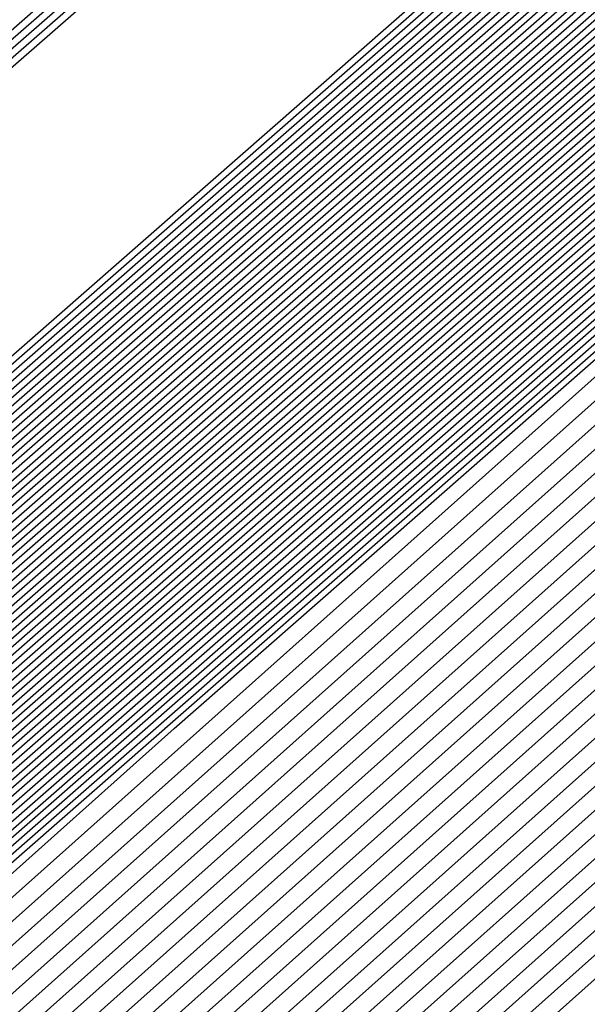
# Model space of a CAD drawing. Extents: x 3249832 to 3255657, y 13789405 to 13793316.
# Tile 881 of 1056: x 3253210.5927 to 3253210.6599, y 13791259.3617 to 13791259.4782. Entities that reach past the tile are written whole.
import ezdxf

# ---------------------------------------------------------------- set-up
doc = ezdxf.new("R2010")
doc.units = 0
doc.header["$LTSCALE"] = 100
doc.header["$MEASUREMENT"] = 0
for name, color, linetype in [('GRATIO_03231_CON', 1, 'CONTINUOUS'), ('GRATIO_0323_ICON', 1, 'CONTINUOUS'), ('TARGETS_EAST', 7, 'CONTINUOUS')]:
    doc.layers.add(name, color=color, linetype=linetype)

# ---------------------------------------------------------------- blocks, each defined once
blk = doc.blocks.new('Gratio_032316_contours')
at = {"layer": 'GRATIO_03231_CON', "color": 5, "linetype": 'Continuous', "flags": 128}
for points in [[(3253177.70476, 13791230.76607), (3253185.64303, 13791237.6854), (3253200.73452, 13791250.86558), (3253218.81586, 13791266.66175), (3253234.29107, 13791280.18146), (3253242.95182, 13791287.74673), (3253246.1404, 13791290.53731), (3253246.58674, 13791290.94735), (3253247.01436, 13791291.36584), (3253250.12102, 13791294.16091), (3253258.59804, 13791301.69555), (3253273.79626, 13791315.14336), (3253291.70456, 13791330.92064), (3253306.97134, 13791344.25434)], [(3253177.08958, 13791230.22308), (3253185.23257, 13791237.32386), (3253200.48686, 13791250.64779), (3253218.68507, 13791266.54661), (3253234.23556, 13791280.13216), (3253242.93567, 13791287.7318), (3253246.13883, 13791290.53495), (3253246.58745, 13791290.94656), (3253247.00766, 13791291.35773), (3253250.06022, 13791294.10413), (3253258.38961, 13791301.50754), (3253273.32314, 13791314.72115), (3253290.91956, 13791330.22366), (3253305.92046, 13791343.32515)], [(3253176.47441, 13791229.68009), (3253184.82211, 13791236.96232), (3253200.23919, 13791250.42999), (3253218.55428, 13791266.43148), (3253234.18004, 13791280.08287), (3253242.91952, 13791287.71687), (3253246.13725, 13791290.53258), (3253246.58817, 13791290.94576), (3253247.00095, 13791291.34963), (3253249.99942, 13791294.04734), (3253258.18118, 13791301.31953), (3253272.85003, 13791314.29894), (3253290.13456, 13791329.52668), (3253304.86958, 13791342.39595)], [(3253175.24407, 13791228.59412), (3253184.00119, 13791236.23925), (3253199.74387, 13791249.99439), (3253218.2927, 13791266.20121), (3253234.069, 13791279.98429), (3253242.88721, 13791287.687), (3253246.13411, 13791290.52786), (3253246.58959, 13791290.94417), (3253246.98754, 13791291.33342), (3253249.87782, 13791293.93376), (3253257.76432, 13791300.94351), (3253271.9038, 13791313.45451), (3253288.56457, 13791328.13272), (3253302.76783, 13791340.53756)], [(3253196.57706, 13791247.03615), (3253203.47105, 13791253.1938), (3253218.75951, 13791266.60126), (3253234.06971, 13791279.98413), (3253242.88772, 13791287.68662), (3253246.13462, 13791290.52731), (3253246.59031, 13791290.94338), (3253246.98083, 13791291.32532), (3253249.81702, 13791293.87697), (3253257.55589, 13791300.7555), (3253271.43068, 13791313.0323), (3253287.77957, 13791327.43574), (3253301.71695, 13791339.60837)], [(3253196.71057, 13791247.15254), (3253203.58621, 13791253.29381), (3253218.83398, 13791266.66558), (3253234.10345, 13791280.01283), (3253242.89801, 13791287.6948), (3253246.13636, 13791290.52784), (3253246.59102, 13791290.94258), (3253246.97413, 13791291.31721), (3253249.75622, 13791293.82018), (3253257.34746, 13791300.56749), (3253270.95757, 13791312.61009), (3253286.99457, 13791326.73875), (3253300.66608, 13791338.67918)], [(3253196.84408, 13791247.26894), (3253203.70137, 13791253.39382), (3253218.90845, 13791266.7299), (3253234.13718, 13791280.04153), (3253242.9083, 13791287.70297), (3253246.13809, 13791290.52836), (3253246.59174, 13791290.94178), (3253246.96742, 13791291.30911), (3253249.69542, 13791293.76339), (3253257.13903, 13791300.37948), (3253270.48445, 13791312.18788), (3253286.20957, 13791326.04177), (3253299.6152, 13791337.74998)], [(3253197.11109, 13791247.50174), (3253203.93169, 13791253.59384), (3253219.0574, 13791266.85855), (3253234.20465, 13791280.09892), (3253242.92888, 13791287.71932), (3253246.14156, 13791290.52941), (3253246.59316, 13791290.94019), (3253246.95401, 13791291.2929), (3253249.57383, 13791293.64981), (3253256.72217, 13791300.00346), (3253269.53822, 13791311.34346), (3253284.63958, 13791324.64781), (3253297.51345, 13791335.89159)], [(3253197.2446, 13791247.61813), (3253204.04685, 13791253.69384), (3253219.13187, 13791266.92287), (3253234.23839, 13791280.12762), (3253242.93918, 13791287.72749), (3253246.1433, 13791290.52994), (3253246.59388, 13791290.9394), (3253246.9473, 13791291.28479), (3253249.51303, 13791293.59302), (3253256.51374, 13791299.81545), (3253269.06511, 13791310.92125), (3253283.85458, 13791323.95083), (3253296.46257, 13791334.9624)], [(3253197.37811, 13791247.73453), (3253204.16201, 13791253.79385), (3253219.20635, 13791266.98719), (3253234.27212, 13791280.15631), (3253242.94947, 13791287.73567), (3253246.14503, 13791290.53046), (3253246.59459, 13791290.9386), (3253246.9406, 13791291.27669), (3253249.45223, 13791293.53623), (3253256.30531, 13791299.62744), (3253268.59199, 13791310.49904), (3253283.06958, 13791323.25385), (3253295.41169, 13791334.0332)], [(3253197.51162, 13791247.85093), (3253204.27717, 13791253.89386), (3253219.28082, 13791267.05151), (3253234.30586, 13791280.18501), (3253242.95976, 13791287.74384), (3253246.14676, 13791290.53099), (3253246.5953, 13791290.9378), (3253246.93389, 13791291.26859), (3253249.39143, 13791293.47944), (3253256.09688, 13791299.43942), (3253268.11888, 13791310.07683), (3253282.28459, 13791322.55687), (3253294.36082, 13791333.10401)], [(3253197.77863, 13791248.08372), (3253204.50749, 13791254.09388), (3253219.42977, 13791267.18016), (3253234.37333, 13791280.2424), (3253242.98034, 13791287.76019), (3253246.15023, 13791290.53204), (3253246.59673, 13791290.93621), (3253246.92048, 13791291.25238), (3253249.26983, 13791293.36586), (3253255.68002, 13791299.0634), (3253267.17265, 13791309.2324), (3253280.71459, 13791321.16291), (3253292.25906, 13791331.24562), (3253298.86322, 13791336.86351)], [(3253197.91214, 13791248.20012), (3253204.62265, 13791254.19388), (3253219.50424, 13791267.24448), (3253234.40706, 13791280.2711), (3253242.99064, 13791287.76837), (3253246.15197, 13791290.53257), (3253246.59744, 13791290.93542), (3253246.91378, 13791291.24427), (3253249.20903, 13791293.30907), (3253255.47159, 13791298.87539), (3253266.69953, 13791308.81019), (3253279.9296, 13791320.46593), (3253291.20819, 13791330.31643), (3253297.66843, 13791335.81202)], [(3253198.04565, 13791248.31651), (3253204.73781, 13791254.29389), (3253219.57872, 13791267.3088), (3253234.4408, 13791280.2998), (3253243.00093, 13791287.77654), (3253246.1537, 13791290.53309), (3253246.59816, 13791290.93462), (3253246.90707, 13791291.23617), (3253249.14823, 13791293.25228), (3253255.26316, 13791298.68738), (3253266.22642, 13791308.38798), (3253279.1446, 13791319.76895), (3253290.15731, 13791329.38723), (3253296.47364, 13791334.76054)], [(3253198.17916, 13791248.43291), (3253204.85297, 13791254.3939), (3253219.65319, 13791267.37312), (3253234.47453, 13791280.32849), (3253243.01122, 13791287.78471), (3253246.15544, 13791290.53362), (3253246.59887, 13791290.93382), (3253246.90036, 13791291.22806), (3253249.08743, 13791293.19549), (3253255.05473, 13791298.49937), (3253265.7533, 13791307.96577), (3253278.3596, 13791319.07197), (3253289.10643, 13791328.45804), (3253295.27885, 13791333.70905)], [(3253198.44617, 13791248.6657), (3253205.08329, 13791254.59392), (3253219.80214, 13791267.50177), (3253234.542, 13791280.38589), (3253243.0318, 13791287.80106), (3253246.15891, 13791290.53467), (3253246.6003, 13791290.93223), (3253246.88695, 13791291.21186), (3253248.96583, 13791293.08191), (3253254.63787, 13791298.12335), (3253264.80707, 13791307.12135), (3253276.7896, 13791317.678), (3253287.00468, 13791326.59965), (3253292.88927, 13791331.60608), (3253295.95133, 13791334.07094)], [(3253198.57968, 13791248.7821), (3253205.19845, 13791254.69392), (3253219.87661, 13791267.56609), (3253234.57574, 13791280.41459), (3253243.04209, 13791287.80924), (3253246.16064, 13791290.53519), (3253246.60101, 13791290.93144), (3253246.88025, 13791291.20375), (3253248.90503, 13791293.02512), (3253254.42944, 13791297.93534), (3253264.33396, 13791306.69914), (3253276.00461, 13791316.98102), (3253285.9538, 13791325.67045), (3253291.69448, 13791330.55459), (3253294.7416, 13791333.01142)], [(3253198.71319, 13791248.8985), (3253205.31361, 13791254.79393), (3253219.95108, 13791267.63041), (3253234.60947, 13791280.44328), (3253243.05239, 13791287.81741), (3253246.16237, 13791290.53572), (3253246.60172, 13791290.93064), (3253246.87354, 13791291.19565), (3253248.84423, 13791292.96834), (3253254.22101, 13791297.74733), (3253263.86084, 13791306.27693), (3253275.21961, 13791316.28404), (3253284.90293, 13791324.74126), (3253290.49969, 13791329.50311), (3253293.53187, 13791331.9519)], [(3253198.8467, 13791249.0149), (3253205.42877, 13791254.89394), (3253220.02556, 13791267.69473), (3253234.64321, 13791280.47198), (3253243.06268, 13791287.82558), (3253246.16411, 13791290.53624), (3253246.60244, 13791290.92984), (3253246.86684, 13791291.18754), (3253248.78343, 13791292.91155), (3253254.01258, 13791297.55932), (3253263.38773, 13791305.85472), (3253274.43461, 13791315.58706), (3253283.85205, 13791323.81207), (3253289.3049, 13791328.45162), (3253292.32214, 13791330.89237), (3253295.39879, 13791333.38715)], [(3253199.11371, 13791249.24769), (3253205.65909, 13791255.09396), (3253220.17451, 13791267.82338), (3253234.71068, 13791280.52937), (3253243.08326, 13791287.84193), (3253246.16758, 13791290.53729), (3253246.60386, 13791290.92825), (3253246.85342, 13791291.17133), (3253248.66183, 13791292.79797), (3253253.59572, 13791297.1833), (3253262.4415, 13791305.01029), (3253272.86462, 13791314.1931), (3253281.7503, 13791321.95368), (3253286.91532, 13791326.34865), (3253289.90268, 13791328.77333), (3253293.18693, 13791331.45768)], [(3253199.24722, 13791249.36409), (3253205.77425, 13791255.19397), (3253220.24898, 13791267.8877), (3253234.74441, 13791280.55807), (3253243.09355, 13791287.85011), (3253246.16931, 13791290.53782), (3253246.60458, 13791290.92746), (3253246.84672, 13791291.16323), (3253248.60103, 13791292.74118), (3253253.38729, 13791296.99529), (3253261.96839, 13791304.58808), (3253272.07962, 13791313.49612), (3253280.69942, 13791321.02448), (3253285.72053, 13791325.29717), (3253288.69295, 13791327.71381), (3253292.081, 13791330.49295), (3253297.61917, 13791335.1971)], [(3253199.38073, 13791249.48048), (3253205.88941, 13791255.29397), (3253220.32345, 13791267.95202), (3253234.77815, 13791280.58677), (3253243.10385, 13791287.85828), (3253246.17105, 13791290.53834), (3253246.60529, 13791290.92666), (3253246.84001, 13791291.15513), (3253248.54023, 13791292.68439), (3253253.17886, 13791296.80728), (3253261.49527, 13791304.16587), (3253271.29462, 13791312.79914), (3253279.64854, 13791320.09529), (3253284.52574, 13791324.24568), (3253287.48322, 13791326.65429), (3253290.97507, 13791329.52822), (3253296.71525, 13791334.41022)], [(3253199.51424, 13791249.59688), (3253206.00457, 13791255.39398), (3253220.39793, 13791268.01634), (3253234.81188, 13791280.61546), (3253243.11414, 13791287.86646), (3253246.17278, 13791290.53887), (3253246.606, 13791290.92586), (3253246.83331, 13791291.14702), (3253248.47943, 13791292.6276), (3253252.97044, 13791296.61927), (3253261.02215, 13791303.74366), (3253270.50962, 13791312.10216), (3253278.59767, 13791319.16609), (3253283.33095, 13791323.1942), (3253286.27349, 13791325.59476), (3253289.86914, 13791328.56348), (3253295.81132, 13791333.62334)], [(3253199.78125, 13791249.82967), (3253206.23489, 13791255.594), (3253220.54687, 13791268.14499), (3253234.87935, 13791280.67286), (3253243.13472, 13791287.8828), (3253246.17625, 13791290.53992), (3253246.60743, 13791290.92427), (3253246.8199, 13791291.13081), (3253248.35784, 13791292.51402), (3253252.55358, 13791296.24325), (3253260.07593, 13791302.89924), (3253268.93963, 13791310.70819), (3253276.49591, 13791317.3077), (3253280.94137, 13791321.09123), (3253283.85403, 13791323.47572), (3253287.65728, 13791326.63402), (3253294.00347, 13791332.04958)], [(3253199.91476, 13791249.94607), (3253206.35005, 13791255.69401), (3253220.62135, 13791268.20931), (3253234.91309, 13791280.70156), (3253243.14501, 13791287.89098), (3253246.17798, 13791290.54045), (3253246.60814, 13791290.92348), (3253246.81319, 13791291.12271), (3253248.29704, 13791292.45723), (3253252.34515, 13791296.05524), (3253259.60281, 13791302.47703), (3253268.15463, 13791310.01121), (3253275.44504, 13791316.37851), (3253279.74658, 13791320.03974), (3253282.6443, 13791322.4162), (3253286.55135, 13791325.66929), (3253293.09954, 13791331.2627), (3253300.79521, 13791337.86923)], [(3253200.04827, 13791250.06247), (3253206.46521, 13791255.79401), (3253220.69582, 13791268.27363), (3253234.94682, 13791280.73025), (3253243.15531, 13791287.89915), (3253246.17972, 13791290.54097), (3253246.60886, 13791290.92268), (3253246.80649, 13791291.1146), (3253248.23624, 13791292.40044), (3253252.13672, 13791295.86723), (3253259.1297, 13791302.05482), (3253267.36963, 13791309.31423), (3253274.39416, 13791315.44932), (3253278.55179, 13791318.98826), (3253281.43456, 13791321.35667), (3253285.44542, 13791324.70455), (3253292.19561, 13791330.47582), (3253300.12972, 13791337.29016)], [(3253200.18178, 13791250.17887), (3253206.58037, 13791255.89402), (3253220.77029, 13791268.33795), (3253234.98056, 13791280.75895), (3253243.1656, 13791287.90733), (3253246.18145, 13791290.5415), (3253246.60957, 13791290.92188), (3253246.79978, 13791291.1065), (3253248.17544, 13791292.34365), (3253251.92829, 13791295.67922), (3253258.65658, 13791301.63261), (3253266.58464, 13791308.61725), (3253273.34328, 13791314.52012), (3253277.357, 13791317.93677), (3253280.22483, 13791320.29715), (3253284.33949, 13791323.73982), (3253291.29169, 13791329.68894), (3253299.46423, 13791336.71108)], [(3253200.44879, 13791250.41166), (3253206.81069, 13791256.09404), (3253220.91924, 13791268.4666), (3253235.04803, 13791280.81634), (3253243.18618, 13791287.92368), (3253246.18492, 13791290.54255), (3253246.611, 13791290.92029), (3253246.78637, 13791291.09029), (3253248.05384, 13791292.23007), (3253251.51143, 13791295.3032), (3253257.71035, 13791300.78818), (3253265.01464, 13791307.22329), (3253271.24153, 13791312.66173), (3253274.96742, 13791315.8338), (3253277.80537, 13791318.17811), (3253282.12763, 13791321.81036), (3253289.48383, 13791328.11518), (3253298.13324, 13791335.55292)], [(3253200.5823, 13791250.52806), (3253206.92586, 13791256.19405), (3253220.99372, 13791268.53092), (3253235.08176, 13791280.84504), (3253243.19647, 13791287.93185), (3253246.18666, 13791290.54307), (3253246.61171, 13791290.9195), (3253246.77966, 13791291.08219), (3253247.99304, 13791292.17328), (3253251.303, 13791295.11519), (3253257.23724, 13791300.36597), (3253264.22964, 13791306.52631), (3253270.19065, 13791311.73254), (3253273.77263, 13791314.78231), (3253276.59564, 13791317.11859), (3253281.0217, 13791320.84562), (3253288.57991, 13791327.3283), (3253297.46775, 13791334.97385)], [(3253200.71581, 13791250.64445), (3253207.04102, 13791256.29406), (3253221.06819, 13791268.59524), (3253235.1155, 13791280.87374), (3253243.20676, 13791287.94002), (3253246.18839, 13791290.5436), (3253246.61242, 13791290.9187), (3253246.77296, 13791291.07408), (3253247.93224, 13791292.11649), (3253251.09457, 13791294.92718), (3253256.76412, 13791299.94376), (3253263.44465, 13791305.82933), (3253269.13978, 13791310.80334), (3253272.57784, 13791313.73083), (3253275.38591, 13791316.05906), (3253279.91577, 13791319.88089), (3253287.67598, 13791326.54142), (3253296.80226, 13791334.39477)], [(3253200.84932, 13791250.76085), (3253207.15618, 13791256.39406), (3253221.14266, 13791268.65956), (3253235.14923, 13791280.90243), (3253243.21706, 13791287.9482), (3253246.19012, 13791290.54412), (3253246.61314, 13791290.9179), (3253246.76625, 13791291.06598), (3253247.87144, 13791292.0597), (3253250.88614, 13791294.73917), (3253256.29101, 13791299.52155), (3253262.65965, 13791305.13235), (3253268.0889, 13791309.87415), (3253271.38305, 13791312.67934), (3253274.17618, 13791314.99954), (3253278.80984, 13791318.91616), (3253286.77206, 13791325.75454), (3253296.13677, 13791333.81569)], [(3253201.11633, 13791250.99365), (3253207.3865, 13791256.59408), (3253221.29161, 13791268.78821), (3253235.2167, 13791280.95983), (3253243.23764, 13791287.96455), (3253246.19359, 13791290.54517), (3253246.61456, 13791290.91631), (3253246.75284, 13791291.04977), (3253247.74984, 13791291.94612), (3253250.46928, 13791294.36315), (3253255.34478, 13791298.67713), (3253261.08965, 13791303.73839), (3253265.98715, 13791308.01576), (3253268.99347, 13791310.57637), (3253271.75672, 13791312.8805), (3253276.59798, 13791316.9867), (3253284.9642, 13791324.18078), (3253294.80578, 13791332.65754)], [(3253201.24984, 13791251.11004), (3253207.50166, 13791256.69409), (3253221.36608, 13791268.85253), (3253235.25044, 13791280.98852), (3253243.24793, 13791287.97272), (3253246.19533, 13791290.5457), (3253246.61528, 13791290.91552), (3253246.74613, 13791291.04167), (3253247.68904, 13791291.88933), (3253250.26085, 13791294.17514), (3253254.87166, 13791298.25492), (3253260.30466, 13791303.04141), (3253264.93627, 13791307.08657), (3253267.79868, 13791309.52489), (3253270.54699, 13791311.82097), (3253275.49205, 13791316.02196), (3253284.06028, 13791323.3939), (3253294.14029, 13791332.07846)], [(3253201.38335, 13791251.22644), (3253207.61682, 13791256.7941), (3253221.44056, 13791268.91685), (3253235.28417, 13791281.01722), (3253243.25822, 13791287.9809), (3253246.19706, 13791290.54622), (3253246.61599, 13791290.91472), (3253246.73943, 13791291.03356), (3253247.62824, 13791291.83254), (3253250.05242, 13791293.98713), (3253254.39855, 13791297.83271), (3253259.51966, 13791302.34443), (3253263.88539, 13791306.15737), (3253266.60389, 13791308.4734), (3253269.33726, 13791310.76145), (3253274.38613, 13791315.05723), (3253283.15635, 13791322.60702), (3253293.4748, 13791331.49938)], [(3253201.51686, 13791251.34284), (3253207.73198, 13791256.8941), (3253221.51503, 13791268.98117), (3253235.31791, 13791281.04592), (3253243.26852, 13791287.98907), (3253246.1988, 13791290.54675), (3253246.6167, 13791290.91393), (3253246.73272, 13791291.02546), (3253247.56744, 13791291.77576), (3253249.84399, 13791293.79912), (3253253.92543, 13791297.41049), (3253258.73466, 13791301.64744), (3253262.83452, 13791305.22818), (3253265.4091, 13791307.42192), (3253268.12753, 13791309.70193), (3253273.2802, 13791314.0925), (3253282.25242, 13791321.82014), (3253292.80931, 13791330.9203), (3253301.81088, 13791338.63068)], [(3253201.78387, 13791251.57563), (3253207.9623, 13791257.09412), (3253221.66398, 13791269.10982), (3253235.38538, 13791281.10331), (3253243.2891, 13791288.00542), (3253246.20227, 13791290.5478), (3253246.61813, 13791290.91233), (3253246.71931, 13791291.00925), (3253247.44584, 13791291.66218), (3253249.42713, 13791293.4231), (3253252.9792, 13791296.56607), (3253257.16467, 13791300.25348), (3253260.73276, 13791303.36979), (3253263.01952, 13791305.31895), (3253265.70807, 13791307.58288), (3253271.06834, 13791312.16303), (3253280.44457, 13791320.24638), (3253291.47832, 13791329.76215), (3253300.88547, 13791337.82513)], [(3253201.91738, 13791251.69203), (3253208.07746, 13791257.19413), (3253221.73845, 13791269.17414), (3253235.41911, 13791281.13201), (3253243.29939, 13791288.01359), (3253246.204, 13791290.54832), (3253246.61884, 13791290.91154), (3253246.71261, 13791291.00114), (3253247.38504, 13791291.60539), (3253249.2187, 13791293.23509), (3253252.50609, 13791296.14386), (3253256.37967, 13791299.5565), (3253259.68189, 13791302.44059), (3253261.82473, 13791304.26746), (3253264.49834, 13791306.52336), (3253269.96241, 13791311.1983), (3253279.54064, 13791319.4595), (3253290.81283, 13791329.18307), (3253300.42277, 13791337.42236)], [(3253202.05089, 13791251.80842), (3253208.19262, 13791257.29414), (3253221.81293, 13791269.23846), (3253235.45285, 13791281.16071), (3253243.30968, 13791288.02177), (3253246.20573, 13791290.54885), (3253246.61956, 13791290.91074), (3253246.7059, 13791290.99304), (3253247.32424, 13791291.5486), (3253249.01027, 13791293.04708), (3253252.03297, 13791295.72165), (3253255.59467, 13791298.85952), (3253258.63101, 13791301.5114), (3253260.62994, 13791303.21597), (3253263.28861, 13791305.46384), (3253268.85648, 13791310.23357), (3253278.63672, 13791318.67262), (3253290.14734, 13791328.60399), (3253299.96006, 13791337.01958)], [(3253222.18973, 13791268.9562), (3253208.47101, 13791257.20698), (3253202.18439, 13791251.92482), (3253202.18439, 13791251.92482), (3253208.30778, 13791257.39414), (3253221.8874, 13791269.30278)], [(3253222.33685, 13791269.08692), (3253208.70035, 13791257.40813), (3253202.45141, 13791252.15761), (3253202.45141, 13791252.15761), (3253208.5381, 13791257.59416), (3253222.03635, 13791269.43142)], [(3253222.41042, 13791269.15229), (3253208.81502, 13791257.50869), (3253202.58492, 13791252.27401), (3253202.58492, 13791252.27401), (3253208.65326, 13791257.69417), (3253222.11082, 13791269.49575)], [(3253222.48398, 13791269.21765), (3253208.92969, 13791257.60926), (3253202.71843, 13791252.39041), (3253202.71843, 13791252.39041), (3253208.76842, 13791257.79418), (3253222.18529, 13791269.56007)], [(3253222.55754, 13791269.28301), (3253209.04436, 13791257.70983), (3253202.85194, 13791252.50681), (3253202.85193, 13791252.50681), (3253208.88358, 13791257.89419), (3253222.25977, 13791269.62439)], [(3253222.70467, 13791269.41374), (3253209.2737, 13791257.91097), (3253203.11895, 13791252.7396), (3253203.11895, 13791252.7396), (3253209.1139, 13791258.0942), (3253222.40871, 13791269.75304)], [(3253222.77823, 13791269.4791), (3253209.38837, 13791258.01154), (3253203.25246, 13791252.856), (3253203.25246, 13791252.856), (3253209.22906, 13791258.19421), (3253222.48319, 13791269.81736)], [(3253222.8518, 13791269.54447), (3253209.50304, 13791258.11211), (3253203.38597, 13791252.97239), (3253203.38597, 13791252.97239), (3253209.34422, 13791258.29422), (3253222.55766, 13791269.88168)], [(3253222.92536, 13791269.60983), (3253209.61771, 13791258.21268), (3253203.51947, 13791253.08879), (3253203.51947, 13791253.08879), (3253209.45938, 13791258.39423), (3253222.63214, 13791269.946)], [(3253294.55593, 13791331.78482), (3253282.65133, 13791321.30274), (3253268.6032, 13791309.01445), (3253256.6338, 13791298.60027), (3253249.91373, 13791292.81609), (3253247.40711, 13791290.71997), (3253247.02638, 13791290.44557), (3253246.62867, 13791290.09727), (3253243.8498, 13791287.66252), (3253236.27025, 13791281.09954), (3253223.07249, 13791269.74056), (3253209.84706, 13791258.41382), (3253203.78649, 13791253.32159), (3253203.78649, 13791253.32159), (3253209.68971, 13791258.59423), (3253222.78114, 13791270.07458), (3253235.89161, 13791281.53353), (3253243.79641, 13791288.43297), (3253249.04881, 13791292.99861), (3253256.14655, 13791299.14707), (3253268.13516, 13791309.52901), (3253282.25127, 13791321.73092), (3253294.2793, 13791332.07331)], [(3253294.30341, 13791331.56698), (3253282.46184, 13791321.1404), (3253268.48808, 13791308.91717), (3253256.58203, 13791298.55815), (3253249.89752, 13791292.80461), (3253247.40414, 13791290.71961), (3253247.02543, 13791290.44664), (3253246.629, 13791290.09938), (3253243.85878, 13791287.67218), (3253236.30279, 13791281.1296), (3253223.14605, 13791269.80592), (3253209.96173, 13791258.51439), (3253203.92, 13791253.43798), (3253203.92, 13791253.43798), (3253209.80487, 13791258.69424), (3253222.85565, 13791270.13885), (3253235.92547, 13791281.56208), (3253243.80512, 13791288.43921), (3253249.03601, 13791292.98573), (3253256.09723, 13791299.1022), (3253268.02248, 13791309.42905), (3253282.06389, 13791321.56632), (3253294.02824, 13791331.85395)], [(3253294.05089, 13791331.34915), (3253282.27235, 13791320.97806), (3253268.37296, 13791308.8199), (3253256.53026, 13791298.51602), (3253249.8813, 13791292.79314), (3253247.40117, 13791290.71925), (3253247.02448, 13791290.44772), (3253246.62933, 13791290.10149), (3253243.86776, 13791287.68184), (3253236.33533, 13791281.15966), (3253223.21961, 13791269.87129), (3253210.0764, 13791258.61496), (3253204.05351, 13791253.55438), (3253204.05351, 13791253.55438), (3253209.92004, 13791258.79424), (3253222.93017, 13791270.20313), (3253235.95934, 13791281.59062), (3253243.81382, 13791288.44544), (3253249.02321, 13791292.97286), (3253256.04791, 13791299.05733), (3253267.90979, 13791309.32909), (3253281.87651, 13791321.40172), (3253293.77719, 13791331.63458)], [(3253293.79837, 13791331.13131), (3253282.08285, 13791320.81572), (3253268.25784, 13791308.72262), (3253256.47849, 13791298.4739), (3253249.86508, 13791292.78166), (3253247.39821, 13791290.71889), (3253247.02354, 13791290.4488), (3253246.62966, 13791290.1036), (3253243.87675, 13791287.6915), (3253236.36787, 13791281.18972), (3253223.29318, 13791269.93665), (3253210.19107, 13791258.71553), (3253204.18702, 13791253.67078), (3253204.18701, 13791253.67078), (3253210.0352, 13791258.89424), (3253223.00468, 13791270.26741), (3253235.9932, 13791281.61917), (3253243.82253, 13791288.45167), (3253249.01041, 13791292.95999), (3253255.9986, 13791299.01245), (3253267.79711, 13791309.22914), (3253281.68913, 13791321.23712), (3253293.52613, 13791331.41522)], [(3253281.70387, 13791320.49104), (3253268.02759, 13791308.52807), (3253256.37495, 13791298.38965), (3253249.83265, 13791292.75871), (3253247.39227, 13791290.71816), (3253247.02165, 13791290.45095), (3253246.63032, 13791290.10782), (3253243.89471, 13791287.71083), (3253236.43295, 13791281.24983), (3253223.4403, 13791270.06738), (3253210.42041, 13791258.91666), (3253204.45403, 13791253.90357), (3253204.45403, 13791253.90357), (3253210.2655, 13791259.09429), (3253223.15342, 13791270.39627), (3253236.05998, 13791281.67732), (3253243.49467, 13791288.16911), (3253246.23629, 13791290.55891), (3253246.63094, 13791290.89792), (3253246.97688, 13791291.19282), (3253249.38096, 13791293.27243), (3253255.90221, 13791298.92109), (3253267.57241, 13791309.02875), (3253281.31446, 13791320.90786)], [(3253281.51437, 13791320.3287), (3253267.91246, 13791308.4308), (3253256.32319, 13791298.34753), (3253249.81643, 13791292.74723), (3253247.38931, 13791290.7178), (3253247.0207, 13791290.45203), (3253246.63065, 13791290.10993), (3253243.90369, 13791287.72049), (3253236.4655, 13791281.27989), (3253223.51387, 13791270.13274), (3253210.53508, 13791259.01723), (3253204.58754, 13791254.01997), (3253204.58754, 13791254.01997), (3253210.38066, 13791259.1943), (3253223.22789, 13791270.4606), (3253236.0937, 13791281.70603), (3253243.50493, 13791288.17732), (3253246.23793, 13791290.55953), (3253246.63143, 13791290.89735), (3253246.97568, 13791291.19044), (3253249.36691, 13791293.25849), (3253255.85289, 13791298.87622), (3253267.45972, 13791308.92879), (3253281.12708, 13791320.74326)], [(3253281.32488, 13791320.16636), (3253267.79734, 13791308.33352), (3253256.27142, 13791298.30541), (3253249.80022, 13791292.73576), (3253247.38634, 13791290.71744), (3253247.01976, 13791290.4531), (3253246.63098, 13791290.11204), (3253243.91267, 13791287.73015), (3253236.49804, 13791281.30995), (3253223.58743, 13791270.1981), (3253210.64975, 13791259.1178), (3253204.72105, 13791254.13636), (3253204.72105, 13791254.13637), (3253210.49582, 13791259.2943), (3253223.30236, 13791270.52492), (3253236.12742, 13791281.73474), (3253243.51518, 13791288.18552), (3253246.23956, 13791290.56015), (3253246.63193, 13791290.89678), (3253246.97448, 13791291.18805), (3253249.35287, 13791293.24455), (3253255.80356, 13791298.83135), (3253267.34704, 13791308.82884), (3253280.9397, 13791320.57865)], [(3253281.13539, 13791320.00402), (3253267.68222, 13791308.23625), (3253256.21965, 13791298.26328), (3253249.784, 13791292.72428), (3253247.38337, 13791290.71708), (3253247.01881, 13791290.45418), (3253246.63131, 13791290.11416), (3253243.92165, 13791287.73981), (3253236.53058, 13791281.34001), (3253223.66099, 13791270.26347), (3253210.76442, 13791259.21837), (3253204.85455, 13791254.25276), (3253204.85455, 13791254.25276), (3253210.61098, 13791259.39431), (3253223.37683, 13791270.58925), (3253236.16114, 13791281.76345), (3253243.52543, 13791288.19373), (3253246.2412, 13791290.56077), (3253246.63242, 13791290.89621), (3253246.97329, 13791291.18567), (3253249.33882, 13791293.23061), (3253255.75424, 13791298.78648), (3253267.23435, 13791308.72888), (3253280.75231, 13791320.41405)], [(3253267.45197, 13791308.0417), (3253256.11611, 13791298.17904), (3253249.75157, 13791292.70133), (3253247.37744, 13791290.71635), (3253247.01692, 13791290.45633), (3253246.63197, 13791290.11838), (3253243.93961, 13791287.75913), (3253236.59567, 13791281.40012), (3253223.80812, 13791270.3942), (3253210.99376, 13791259.41951), (3253205.12157, 13791254.48556), (3253205.12157, 13791254.48556), (3253210.84129, 13791259.59433), (3253223.52577, 13791270.7179), (3253236.22858, 13791281.82086), (3253243.54593, 13791288.21014), (3253246.24446, 13791290.562), (3253246.6334, 13791290.89508), (3253246.97089, 13791291.1809), (3253249.31072, 13791293.20273), (3253255.65559, 13791298.69674), (3253267.00898, 13791308.52897)], [(3253267.33685, 13791307.94442), (3253256.06434, 13791298.13691), (3253249.73535, 13791292.68985), (3253247.37447, 13791290.71599), (3253247.01598, 13791290.45741), (3253246.6323, 13791290.12049), (3253243.9486, 13791287.76879), (3253236.62821, 13791281.43018), (3253223.88168, 13791270.45956), (3253211.10843, 13791259.52008), (3253205.25508, 13791254.60195), (3253205.25508, 13791254.60195), (3253210.95645, 13791259.69434), (3253223.60023, 13791270.78223), (3253236.2623, 13791281.84957), (3253243.55619, 13791288.21834), (3253246.2461, 13791290.56262), (3253246.63389, 13791290.89451), (3253246.96969, 13791291.17852), (3253249.29667, 13791293.18879), (3253255.60626, 13791298.65187), (3253266.8963, 13791308.42902)], [(3253267.22172, 13791307.84715), (3253256.01257, 13791298.09479), (3253249.71913, 13791292.67838), (3253247.37151, 13791290.71563), (3253247.01503, 13791290.45848), (3253246.63263, 13791290.1226), (3253243.95758, 13791287.77846), (3253236.66075, 13791281.46024), (3253223.95525, 13791270.52492), (3253211.2231, 13791259.62065), (3253205.38858, 13791254.71835), (3253205.38859, 13791254.71835), (3253211.07161, 13791259.79435), (3253223.6747, 13791270.84655), (3253236.29602, 13791281.87828), (3253243.56644, 13791288.22655), (3253246.24773, 13791290.56324), (3253246.63439, 13791290.89394), (3253246.9685, 13791291.17613), (3253249.28262, 13791293.17485), (3253255.55694, 13791298.607), (3253266.78361, 13791308.32906)], [(3253267.1066, 13791307.74987), (3253255.96081, 13791298.05266), (3253249.70292, 13791292.6669), (3253247.36854, 13791290.71526), (3253247.01409, 13791290.45956), (3253246.63296, 13791290.12471), (3253243.96656, 13791287.78812), (3253236.69329, 13791281.49029), (3253224.02881, 13791270.59029), (3253211.33777, 13791259.72122), (3253205.52209, 13791254.83475), (3253205.52209, 13791254.83475), (3253211.18677, 13791259.89435), (3253223.74917, 13791270.91088), (3253236.32974, 13791281.90699), (3253243.57669, 13791288.23475), (3253246.24937, 13791290.56386), (3253246.63488, 13791290.89337), (3253246.9673, 13791291.17375), (3253249.26858, 13791293.16091), (3253255.50762, 13791298.56213), (3253266.67093, 13791308.22911)], [(3253266.87636, 13791307.55532), (3253255.85727, 13791297.96842), (3253249.67048, 13791292.64395), (3253247.36261, 13791290.71454), (3253247.01219, 13791290.46171), (3253246.63362, 13791290.12893), (3253243.98452, 13791287.80744), (3253236.75838, 13791281.55041), (3253224.17594, 13791270.72101), (3253211.56711, 13791259.92236), (3253205.78911, 13791255.06754), (3253205.78911, 13791255.06754), (3253211.41709, 13791260.09437), (3253223.89811, 13791271.03953), (3253236.39717, 13791281.9644), (3253243.59719, 13791288.25117), (3253246.25263, 13791290.56509), (3253246.63586, 13791290.89224), (3253246.96491, 13791291.16898), (3253249.24048, 13791293.13303), (3253255.40897, 13791298.4724), (3253266.44556, 13791308.0292)], [(3253266.76123, 13791307.45805), (3253255.8055, 13791297.92629), (3253249.65427, 13791292.63247), (3253247.35964, 13791290.71418), (3253247.01125, 13791290.46279), (3253246.63395, 13791290.13104), (3253243.9935, 13791287.8171), (3253236.79092, 13791281.58047), (3253224.2495, 13791270.78638), (3253211.68179, 13791260.02293), (3253205.92262, 13791255.18394), (3253205.92262, 13791255.18394), (3253211.53225, 13791260.19438), (3253223.97258, 13791271.10386), (3253236.43089, 13791281.99311), (3253243.60744, 13791288.25937), (3253246.25427, 13791290.56571), (3253246.63635, 13791290.89167), (3253246.96371, 13791291.1666), (3253249.22643, 13791293.11909), (3253255.35964, 13791298.42753), (3253266.33287, 13791307.92924)], [(3253266.64611, 13791307.36077), (3253255.75373, 13791297.88417), (3253249.63805, 13791292.621), (3253247.35667, 13791290.71382), (3253247.0103, 13791290.46387), (3253246.63428, 13791290.13316), (3253244.00248, 13791287.82676), (3253236.82346, 13791281.61053), (3253224.32306, 13791270.85174), (3253211.79646, 13791260.1235), (3253206.05613, 13791255.30034), (3253206.05613, 13791255.30033), (3253211.64741, 13791260.29439), (3253224.04705, 13791271.16818), (3253236.46461, 13791282.02182), (3253243.6177, 13791288.26758), (3253246.2559, 13791290.56633), (3253246.63684, 13791290.8911), (3253246.96251, 13791291.16422), (3253249.21238, 13791293.10515), (3253255.31032, 13791298.38266), (3253266.22019, 13791307.82929)], [(3253266.53099, 13791307.2635), (3253255.70196, 13791297.84205), (3253249.62183, 13791292.60952), (3253247.35371, 13791290.71345), (3253247.00936, 13791290.46494), (3253246.63461, 13791290.13527), (3253244.01147, 13791287.83642), (3253236.856, 13791281.64058), (3253224.39663, 13791270.9171), (3253211.91113, 13791260.22407), (3253206.18963, 13791255.41673), (3253206.18963, 13791255.41673), (3253211.76257, 13791260.3944), (3253224.12152, 13791271.23251), (3253236.49833, 13791282.05053), (3253243.62795, 13791288.27578), (3253246.25754, 13791290.56695), (3253246.63734, 13791290.89054), (3253246.96131, 13791291.16183), (3253249.19833, 13791293.09121), (3253255.26099, 13791298.33779), (3253266.1075, 13791307.72933)], [(3253266.30074, 13791307.06895), (3253255.59843, 13791297.7578), (3253249.5894, 13791292.58657), (3253247.34778, 13791290.71273), (3253247.00747, 13791290.4671), (3253246.63526, 13791290.13949), (3253244.02943, 13791287.85574), (3253236.92109, 13791281.7007), (3253224.54375, 13791271.04783), (3253212.14047, 13791260.42521), (3253206.45665, 13791255.64953), (3253206.45665, 13791255.64953), (3253211.99289, 13791260.59441), (3253224.27046, 13791271.36115), (3253236.56577, 13791282.10794), (3253243.64845, 13791288.29219), (3253246.2608, 13791290.56818), (3253246.63832, 13791290.8894), (3253246.95892, 13791291.15707), (3253249.17024, 13791293.06333), (3253255.16235, 13791298.24805), (3253265.88213, 13791307.52942)], [(3253266.18562, 13791306.97167), (3253255.54666, 13791297.71567), (3253249.57318, 13791292.57509), (3253247.34481, 13791290.71237), (3253247.00652, 13791290.46817), (3253246.63559, 13791290.1416), (3253244.03841, 13791287.86541), (3253236.95363, 13791281.73076), (3253224.61732, 13791271.1132), (3253212.25514, 13791260.52577), (3253206.59016, 13791255.76592), (3253206.59016, 13791255.76592), (3253212.10805, 13791260.69442), (3253224.34492, 13791271.42548), (3253236.59949, 13791282.13665), (3253243.6587, 13791288.3004), (3253246.26244, 13791290.5688), (3253246.63881, 13791290.88883), (3253246.95772, 13791291.15468), (3253249.15619, 13791293.04939), (3253255.11302, 13791298.20318), (3253265.76944, 13791307.42947)], [(3253266.07049, 13791306.8744), (3253255.49489, 13791297.67355), (3253249.55697, 13791292.56362), (3253247.34184, 13791290.712), (3253247.00558, 13791290.46925), (3253246.63592, 13791290.14371), (3253244.04739, 13791287.87507), (3253236.98617, 13791281.76081), (3253224.69088, 13791271.17856), (3253212.36981, 13791260.62634), (3253206.72366, 13791255.88232), (3253206.72367, 13791255.88232), (3253212.22321, 13791260.79443), (3253224.41939, 13791271.4898), (3253236.63321, 13791282.16536), (3253243.66895, 13791288.30861), (3253246.26407, 13791290.56942), (3253246.6393, 13791290.88827), (3253246.95652, 13791291.1523), (3253249.14214, 13791293.03545), (3253255.0637, 13791298.15831), (3253265.65676, 13791307.32951)], [(3253265.95537, 13791306.77712), (3253255.44312, 13791297.63143), (3253249.54075, 13791292.55214), (3253247.33888, 13791290.71164), (3253247.00463, 13791290.47032), (3253246.63625, 13791290.14582), (3253244.05637, 13791287.88473), (3253237.01871, 13791281.79087), (3253224.76444, 13791271.24392), (3253212.48448, 13791260.72691), (3253206.85717, 13791255.99872), (3253206.85717, 13791255.99872), (3253212.33837, 13791260.89444), (3253224.49386, 13791271.55413), (3253236.66693, 13791282.19407), (3253243.67921, 13791288.31681), (3253246.26571, 13791290.57004), (3253246.6398, 13791290.8877), (3253246.95533, 13791291.14992), (3253249.12809, 13791293.02151), (3253255.01437, 13791298.11344), (3253265.54407, 13791307.22956)], [(3253265.72512, 13791306.58257), (3253255.33958, 13791297.54718), (3253249.50832, 13791292.52919), (3253247.33294, 13791290.71092), (3253247.00274, 13791290.47248), (3253246.63691, 13791290.15005), (3253244.07433, 13791287.90405), (3253237.0838, 13791281.85099), (3253224.91157, 13791271.37465), (3253212.71382, 13791260.92805), (3253207.12419, 13791256.23151), (3253207.12419, 13791256.23151), (3253212.56869, 13791261.09446), (3253224.6428, 13791271.68278), (3253236.73437, 13791282.25148), (3253243.69971, 13791288.33322), (3253246.26897, 13791290.57127), (3253246.64078, 13791290.88656), (3253246.95293, 13791291.14515), (3253249.1, 13791292.99362), (3253254.91572, 13791298.02371), (3253265.3187, 13791307.02965)], [(3253265.61, 13791306.4853), (3253255.28781, 13791297.50506), (3253249.4921, 13791292.51771), (3253247.32998, 13791290.71056), (3253247.0018, 13791290.47355), (3253246.63724, 13791290.15216), (3253244.08331, 13791287.91371), (3253237.11634, 13791281.88104), (3253224.98513, 13791271.44001), (3253212.82849, 13791261.02862), (3253207.2577, 13791256.34791), (3253207.2577, 13791256.34791), (3253212.68385, 13791261.19447), (3253224.71727, 13791271.7471), (3253236.76809, 13791282.28019), (3253243.70996, 13791288.34143), (3253246.27061, 13791290.57189), (3253246.64127, 13791290.88599), (3253246.95174, 13791291.14277), (3253249.08595, 13791292.97968), (3253254.8664, 13791297.97884), (3253265.20602, 13791306.92969)], [(3253265.49488, 13791306.38803), (3253255.23605, 13791297.46293), (3253249.47588, 13791292.50624), (3253247.32701, 13791290.71019), (3253247.00085, 13791290.47463), (3253246.63757, 13791290.15427), (3253244.0923, 13791287.92337), (3253237.14888, 13791281.9111), (3253225.0587, 13791271.50538), (3253212.94316, 13791261.12919), (3253207.39121, 13791256.46431), (3253207.39121, 13791256.46431), (3253212.79901, 13791261.29448), (3253224.79174, 13791271.81143), (3253236.80181, 13791282.3089), (3253243.72021, 13791288.34963), (3253246.27224, 13791290.57251), (3253246.64176, 13791290.88543), (3253246.95054, 13791291.14038), (3253249.0719, 13791292.96574), (3253254.81708, 13791297.93397), (3253265.09333, 13791306.82974)], [(3253265.37976, 13791306.29075), (3253255.18428, 13791297.42081), (3253249.45967, 13791292.49476), (3253247.32404, 13791290.70983), (3253246.9999, 13791290.47571), (3253246.6379, 13791290.15638), (3253244.10128, 13791287.93303), (3253237.18142, 13791281.94116), (3253225.13226, 13791271.57074), (3253213.05783, 13791261.22976), (3253207.52471, 13791256.5807), (3253207.52471, 13791256.5807), (3253212.91417, 13791261.39448), (3253224.86621, 13791271.87575), (3253236.83553, 13791282.33761), (3253243.73047, 13791288.35784), (3253246.27388, 13791290.57313), (3253246.64226, 13791290.88486), (3253246.94934, 13791291.138), (3253249.05785, 13791292.9518), (3253254.76775, 13791297.8891), (3253264.98065, 13791306.72978)], [(3253265.14951, 13791306.0962), (3253255.08074, 13791297.33656), (3253249.42723, 13791292.47181), (3253247.31811, 13791290.70911), (3253246.99801, 13791290.47786), (3253246.63856, 13791290.1606), (3253244.11924, 13791287.95236), (3253237.24651, 13791282.00127), (3253225.27938, 13791271.70147), (3253213.28717, 13791261.4309), (3253207.79173, 13791256.8135), (3253207.79173, 13791256.8135), (3253213.14449, 13791261.5945), (3253225.01515, 13791272.0044), (3253236.90297, 13791282.39502), (3253243.75097, 13791288.37425), (3253246.27714, 13791290.57436), (3253246.64324, 13791290.88372), (3253246.94695, 13791291.13323), (3253249.02975, 13791292.92392), (3253254.6691, 13791297.79936), (3253264.75528, 13791306.52987)], [(3253265.03439, 13791305.99892), (3253255.02897, 13791297.29444), (3253249.41102, 13791292.46033), (3253247.31514, 13791290.70874), (3253246.99707, 13791290.47894), (3253246.63889, 13791290.16271), (3253244.12822, 13791287.96202), (3253237.27905, 13791282.03133), (3253225.35295, 13791271.76683), (3253213.40184, 13791261.53147), (3253207.92524, 13791256.92989), (3253207.92524, 13791256.92989), (3253213.25965, 13791261.69451), (3253225.08961, 13791272.06873), (3253236.93669, 13791282.42373), (3253243.76122, 13791288.38246), (3253246.27878, 13791290.57498), (3253246.64373, 13791290.88316), (3253246.94575, 13791291.13085), (3253249.01571, 13791292.90998), (3253254.61978, 13791297.75449), (3253264.64259, 13791306.42992)], [(3253264.91926, 13791305.90165), (3253254.9772, 13791297.25231), (3253249.3948, 13791292.44886), (3253247.31218, 13791290.70838), (3253246.99612, 13791290.48001), (3253246.63922, 13791290.16482), (3253244.1372, 13791287.97168), (3253237.31159, 13791282.06139), (3253225.42651, 13791271.83219), (3253213.51651, 13791261.63204), (3253208.05874, 13791257.04629), (3253208.05875, 13791257.04629), (3253213.37481, 13791261.79452), (3253225.16408, 13791272.13306), (3253236.97041, 13791282.45244), (3253243.77147, 13791288.39066), (3253246.28041, 13791290.5756), (3253246.64422, 13791290.88259), (3253246.94455, 13791291.12847), (3253249.00166, 13791292.89604), (3253254.57046, 13791297.70962), (3253264.52991, 13791306.32996)], [(3253264.80414, 13791305.80438), (3253254.92543, 13791297.21019), (3253249.37858, 13791292.43738), (3253247.30921, 13791290.70802), (3253246.99518, 13791290.48109), (3253246.63955, 13791290.16693), (3253244.14618, 13791287.98134), (3253237.34413, 13791282.09145), (3253225.50007, 13791271.89756), (3253213.63118, 13791261.73261), (3253208.19225, 13791257.16269), (3253208.19225, 13791257.16269), (3253213.48997, 13791261.89453), (3253225.23855, 13791272.19738), (3253237.00413, 13791282.48115), (3253243.78172, 13791288.39887), (3253246.28205, 13791290.57622), (3253246.64472, 13791290.88202), (3253246.94335, 13791291.12608), (3253248.98761, 13791292.8821), (3253254.52113, 13791297.66475), (3253264.41722, 13791306.23001)]]:
    blk.add_lwpolyline(points, dxfattribs=at)
at = {"layer": 'GRATIO_0323_ICON', "color": 7, "linetype": 'Continuous', "flags": 128}
for points in [[(3253175.85924, 13791229.13711), (3253184.41165, 13791236.60078), (3253199.99153, 13791250.21219), (3253218.42349, 13791266.31635), (3253234.12452, 13791280.03358), (3253242.90336, 13791287.70193), (3253246.13568, 13791290.53022), (3253246.58888, 13791290.94497), (3253246.99424, 13791291.34152), (3253249.93862, 13791293.99055), (3253257.97275, 13791301.13152), (3253272.37691, 13791313.87673), (3253289.34956, 13791328.8297), (3253303.81871, 13791341.46676)], [(3253196.97758, 13791247.38534), (3253203.81653, 13791253.49383), (3253218.98293, 13791266.79423), (3253234.17092, 13791280.07022), (3253242.91859, 13791287.71115), (3253246.13983, 13791290.52889), (3253246.59245, 13791290.94099), (3253246.96072, 13791291.301), (3253249.63462, 13791293.7066), (3253256.9306, 13791300.19147), (3253270.01134, 13791311.76567), (3253285.42458, 13791325.34479), (3253298.56432, 13791336.82079)], [(3253197.64512, 13791247.96732), (3253204.39233, 13791253.99387), (3253219.3553, 13791267.11584), (3253234.33959, 13791280.21371), (3253242.97005, 13791287.75202), (3253246.1485, 13791290.53152), (3253246.59602, 13791290.93701), (3253246.92719, 13791291.26048), (3253249.33063, 13791293.42265), (3253255.88845, 13791299.25141), (3253267.64576, 13791309.65462), (3253281.49959, 13791321.85989), (3253293.30994, 13791332.17482)], [(3253198.31266, 13791248.54931), (3253204.96813, 13791254.49391), (3253219.72766, 13791267.43745), (3253234.50827, 13791280.35719), (3253243.02151, 13791287.79289), (3253246.15717, 13791290.53414), (3253246.59958, 13791290.93303), (3253246.89366, 13791291.21996), (3253249.02663, 13791293.1387), (3253254.8463, 13791298.31136), (3253265.28019, 13791307.54356), (3253277.5746, 13791318.37498), (3253288.05556, 13791327.52884), (3253294.08406, 13791332.65756)], [(3253198.9802, 13791249.13129), (3253205.54393, 13791254.99395), (3253220.10003, 13791267.75905), (3253234.67694, 13791280.50068), (3253243.07297, 13791287.83376), (3253246.16584, 13791290.53677), (3253246.60315, 13791290.92905), (3253246.86013, 13791291.17944), (3253248.72263, 13791292.85476), (3253253.80415, 13791297.37131), (3253262.91461, 13791305.43251), (3253273.64961, 13791314.89008), (3253282.80117, 13791322.88287), (3253288.11011, 13791327.40014), (3253291.11241, 13791329.83285), (3253294.29286, 13791332.42241)], [(3253199.64774, 13791249.71328), (3253206.11974, 13791255.49399), (3253220.4724, 13791268.08067), (3253234.84562, 13791280.64416), (3253243.12443, 13791287.87463), (3253246.17452, 13791290.53939), (3253246.60672, 13791290.92507), (3253246.8266, 13791291.13892), (3253248.41864, 13791292.57081), (3253252.76201, 13791296.43126), (3253260.54904, 13791303.32145), (3253269.72463, 13791311.40518), (3253277.54679, 13791318.2369), (3253282.13616, 13791322.14271), (3253285.06376, 13791324.53524), (3253288.76321, 13791327.59875), (3253294.90739, 13791332.83646)], [(3253200.31528, 13791250.29526), (3253206.69554, 13791255.99403), (3253220.84477, 13791268.40227), (3253235.01429, 13791280.78765), (3253243.17589, 13791287.9155), (3253246.18319, 13791290.54202), (3253246.61028, 13791290.92109), (3253246.79307, 13791291.0984), (3253248.11464, 13791292.28686), (3253251.71986, 13791295.49121), (3253258.18347, 13791301.21039), (3253265.79964, 13791307.92027), (3253272.29241, 13791313.59093), (3253276.16221, 13791316.88528), (3253279.0151, 13791319.23763), (3253283.23356, 13791322.77509), (3253290.38776, 13791328.90206), (3253298.79874, 13791336.132)], [(3253200.98282, 13791250.87725), (3253207.27134, 13791256.49407), (3253221.21714, 13791268.72389), (3253235.18297, 13791280.93113), (3253243.22735, 13791287.95637), (3253246.19186, 13791290.54465), (3253246.61385, 13791290.91711), (3253246.75955, 13791291.05787), (3253247.81064, 13791292.00291), (3253250.67771, 13791294.55116), (3253255.81789, 13791299.09934), (3253261.87465, 13791304.43537), (3253267.03802, 13791308.94496), (3253270.18826, 13791311.62786), (3253272.96645, 13791313.94002), (3253277.70391, 13791317.95143), (3253285.86813, 13791324.96766), (3253295.47128, 13791333.23661)], [(3253201.65036, 13791251.45923), (3253207.84714, 13791256.99411), (3253221.5895, 13791269.04549), (3253235.35164, 13791281.07462), (3253243.27881, 13791287.99724), (3253246.20053, 13791290.54727), (3253246.61742, 13791290.91313), (3253246.72602, 13791291.01735), (3253247.50664, 13791291.71897), (3253249.63556, 13791293.61111), (3253253.45232, 13791296.98828), (3253257.94966, 13791300.95046), (3253261.78364, 13791304.29898), (3253264.21431, 13791306.37043), (3253266.9178, 13791308.64241), (3253272.17427, 13791313.12777), (3253281.3485, 13791321.03326), (3253292.14381, 13791330.34122), (3253301.34818, 13791338.22791)], [(3253222.26329, 13791269.02156), (3253208.58568, 13791257.30755), (3253202.3179, 13791252.04122), (3253202.3179, 13791252.04122), (3253208.42294, 13791257.49415), (3253221.96187, 13791269.36711)], [(3253222.63111, 13791269.34838), (3253209.15903, 13791257.8104), (3253202.98544, 13791252.6232), (3253202.98544, 13791252.6232), (3253208.99874, 13791257.99419), (3253222.33424, 13791269.68871)], [(3253294.80845, 13791332.00265), (3253282.84083, 13791321.46507), (3253268.71833, 13791309.11172), (3253256.68557, 13791298.6424), (3253249.92995, 13791292.82756), (3253247.41007, 13791290.72034), (3253247.02732, 13791290.44449), (3253246.62834, 13791290.09516), (3253243.84082, 13791287.65286), (3253236.2377, 13791281.06949), (3253222.99892, 13791269.67519), (3253209.73238, 13791258.31325), (3253203.65298, 13791253.20519), (3253203.65298, 13791253.20519), (3253209.57454, 13791258.49423), (3253222.70663, 13791270.0103), (3253235.85774, 13791281.50498), (3253243.7877, 13791288.42674), (3253249.0616, 13791293.01148), (3253256.19586, 13791299.19195), (3253268.24784, 13791309.62896), (3253282.43865, 13791321.89552), (3253294.53035, 13791332.29267)], [(3253281.89336, 13791320.65338), (3253268.14271, 13791308.62535), (3253256.42672, 13791298.43178), (3253249.84887, 13791292.77018), (3253247.39524, 13791290.71852), (3253247.02259, 13791290.44987), (3253246.62999, 13791290.10571), (3253243.88573, 13791287.70117), (3253236.40041, 13791281.21978), (3253223.36674, 13791270.00201), (3253210.30574, 13791258.8161), (3253204.32052, 13791253.78717), (3253204.32052, 13791253.78717), (3253210.15034, 13791258.99428), (3253223.07895, 13791270.33195), (3253236.02626, 13791281.64861), (3253243.48442, 13791288.1609), (3253246.23466, 13791290.5583), (3253246.63045, 13791290.89848), (3253246.97808, 13791291.1952), (3253249.39501, 13791293.28637), (3253255.95153, 13791298.96595), (3253267.68509, 13791309.1287), (3253281.50184, 13791321.07246)], [(3253280.94589, 13791319.84168), (3253267.5671, 13791308.13897), (3253256.16788, 13791298.22116), (3253249.76778, 13791292.7128), (3253247.38041, 13791290.71671), (3253247.01787, 13791290.45526), (3253246.63164, 13791290.11627), (3253243.93063, 13791287.74947), (3253236.56312, 13791281.37006), (3253223.73456, 13791270.32883), (3253210.87909, 13791259.31894), (3253204.98806, 13791254.36916), (3253204.98806, 13791254.36916), (3253210.72614, 13791259.49432), (3253223.4513, 13791270.65358), (3253236.19486, 13791281.79216), (3253243.53568, 13791288.20193), (3253246.24283, 13791290.56139), (3253246.63291, 13791290.89565), (3253246.97209, 13791291.18328), (3253249.32477, 13791293.21667), (3253255.70491, 13791298.74161), (3253267.12167, 13791308.62893), (3253280.56493, 13791320.24945)], [(3253266.99148, 13791307.6526), (3253255.90904, 13791298.01054), (3253249.6867, 13791292.65542), (3253247.36557, 13791290.7149), (3253247.01314, 13791290.46064), (3253246.63329, 13791290.12682), (3253243.97554, 13791287.79778), (3253236.72583, 13791281.52035), (3253224.10237, 13791270.65565), (3253211.45244, 13791259.82179), (3253205.6556, 13791254.95114), (3253205.6556, 13791254.95114), (3253211.30193, 13791259.99436), (3253223.82364, 13791270.9752), (3253236.36345, 13791281.93569), (3253243.58694, 13791288.24296), (3253246.251, 13791290.56448), (3253246.63537, 13791290.89281), (3253246.9661, 13791291.17137), (3253249.25453, 13791293.14697), (3253255.45829, 13791298.51727), (3253266.55824, 13791308.12915)], [(3253266.41586, 13791307.16622), (3253255.65019, 13791297.79992), (3253249.60562, 13791292.59805), (3253247.35074, 13791290.71309), (3253247.00841, 13791290.46602), (3253246.63494, 13791290.13738), (3253244.02045, 13791287.84608), (3253236.88854, 13791281.67064), (3253224.47019, 13791270.98247), (3253212.0258, 13791260.32464), (3253206.32314, 13791255.53313), (3253206.32314, 13791255.53313), (3253211.87773, 13791260.49441), (3253224.19599, 13791271.29683), (3253236.53205, 13791282.07923), (3253243.6382, 13791288.28399), (3253246.25917, 13791290.56757), (3253246.63783, 13791290.88997), (3253246.96012, 13791291.15945), (3253249.18429, 13791293.07727), (3253255.21167, 13791298.29292), (3253265.99481, 13791307.62938)], [(3253265.84025, 13791306.67985), (3253255.39135, 13791297.5893), (3253249.52453, 13791292.54067), (3253247.33591, 13791290.71128), (3253247.00369, 13791290.4714), (3253246.63658, 13791290.14793), (3253244.06535, 13791287.89439), (3253237.05125, 13791281.82093), (3253224.83801, 13791271.30929), (3253212.59915, 13791260.82748), (3253206.99068, 13791256.11511), (3253206.99068, 13791256.11512), (3253212.45353, 13791260.99445), (3253224.56833, 13791271.61845), (3253236.70065, 13791282.22277), (3253243.68946, 13791288.32502), (3253246.26734, 13791290.57065), (3253246.64029, 13791290.88713), (3253246.95413, 13791291.14753), (3253249.11404, 13791293.00756), (3253254.96505, 13791298.06857), (3253265.43139, 13791307.1296)], [(3253265.26463, 13791306.19348), (3253255.13251, 13791297.37869), (3253249.44345, 13791292.48329), (3253247.32108, 13791290.70947), (3253246.99896, 13791290.47678), (3253246.63823, 13791290.15849), (3253244.11026, 13791287.9427), (3253237.21396, 13791281.97122), (3253225.20582, 13791271.6361), (3253213.1725, 13791261.33033), (3253207.65822, 13791256.6971), (3253207.65822, 13791256.6971), (3253213.02933, 13791261.49449), (3253224.94068, 13791271.94008), (3253236.86925, 13791282.36631), (3253243.74072, 13791288.36604), (3253246.27551, 13791290.57374), (3253246.64275, 13791290.88429), (3253246.94814, 13791291.13562), (3253249.0438, 13791292.93786), (3253254.71843, 13791297.84423), (3253264.86796, 13791306.62983)], [(3253264.68902, 13791305.7071), (3253254.87367, 13791297.16807), (3253249.36237, 13791292.42591), (3253247.30624, 13791290.70766), (3253246.99423, 13791290.48216), (3253246.63988, 13791290.16905), (3253244.15517, 13791287.991), (3253237.37667, 13791282.12151), (3253225.57364, 13791271.96292), (3253213.74585, 13791261.83318), (3253208.32576, 13791257.27908), (3253208.32576, 13791257.27908), (3253213.60512, 13791261.99453), (3253225.31302, 13791272.26171), (3253237.03785, 13791282.50985), (3253243.79198, 13791288.40707), (3253246.28368, 13791290.57683), (3253246.64521, 13791290.88145), (3253246.94216, 13791291.1237), (3253248.97356, 13791292.86816), (3253254.47181, 13791297.61988), (3253264.30454, 13791306.13006)]]:
    blk.add_lwpolyline(points, dxfattribs=at)

msp = doc.modelspace()

# ---------------------------------------------------------------- block references
at = {"layer": 'TARGETS_EAST'}
msp.add_blockref('Gratio_032316_contours', (0, 0), dxfattribs=at)

doc.saveas('drawing.dxf')
